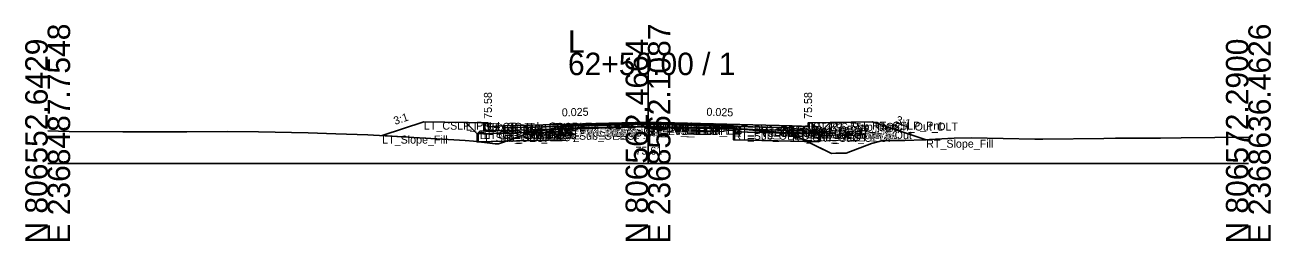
# Model space of a CAD drawing. Extents: x -26 to 8153, y -10 to 9520.
# Drawn here: x 5997.2 to 6152.8, y 1990.3 to 2017.3 of the extents above; entities that cross this region are included whole.
import ezdxf

# ---------------------------------------------------------------- set-up
doc = ezdxf.new("R2010")
doc.units = 0
for name, color, linetype in [('Exist CMT Pavement', 7, 'Continuous'), ('Exist Cross Section Cell', 7, 'Continuous'), ('Exist XS Center Line Elevation Label', 7, 'Continuous'), ('Exist XS Ground Line', 7, 'Continuous'), ('Prop CMT Conc Surface', 7, 'Continuous'), ('Prop CMT Concrete Structures', 7, 'Continuous'), ('Prop CMT Pvmt Course 1', 7, 'Continuous'), ('Prop CMT Pvmt Course 1 CG', 7, 'Continuous'), ('Prop CMT Pvmt Course 1 Wedge', 7, 'Continuous'), ('Prop CMT Pvmt Course 2', 7, 'Continuous'), ('Prop CMT Pvmt Course 2 Wedge', 7, 'Continuous'), ('Prop CMT Pvmt Course 3', 7, 'Continuous'), ('Prop CMT Pvmt Course 3 Wedge', 7, 'Continuous'), ('Prop CMT Pvmt Surface', 7, 'Continuous'), ('Prop CMT Pvmt Wedge Surface 1', 7, 'Continuous'), ('Prop CMT Pvmt Wedge Surface 2', 7, 'Continuous'), ('Prop CMT Pvmt Wedge Surface 3', 7, 'Continuous'), ('Prop CMT Shallow Undercut', 7, 'Continuous'), ('Prop CMT Shallow Undercut Boundary', 7, 'Continuous'), ('Prop CMT Slope Grass', 7, 'Continuous'), ('Prop CMT Subgrade Earthwork', 7, 'Continuous'), ('Prop XS Earthwork Shape', 7, 'Continuous'), ('Prop XS Hydro Elevations', 7, 'Continuous'), ('Prop XS SE Text', 7, 'Continuous'), ('Prop XS Side Slope Text', 7, 'Continuous'), ('Prop XS Subgrade Earthwork', 7, 'Continuous'), ('Scratch_Level_2', 7, 'Continuous'), ('Scratch_Level_6', 7, 'Continuous')]:
    doc.layers.add(name, color=color, linetype=linetype)

msp = doc.modelspace()

# ---------------------------------------------------------------- linework, layer by layer
at = {"layer": 'Exist CMT Pavement'}
for p, q in [((6064.07, 2004.39), (6066.09, 2004.44)), ((6066.09, 2004.44), (6074.83, 2004.62)), ((6074.83, 2004.62), (6079.09, 2004.53)), ((6079.09, 2004.53), (6085.68, 2004.38))]:
    msp.add_line(p, q, dxfattribs=at)
at = {"layer": 'Exist Cross Section Cell'}
for p, q in [((6075, 2000), (6075, 2013.85)), ((6000, 2000), (6075, 2000)), ((6075, 2000), (6150, 2000))]:
    msp.add_line(p, q, dxfattribs=at)
at = {"layer": 'Exist XS Ground Line'}
for p, q in [((6000, 2004.1), (6002.67, 2004.01)), ((6002.67, 2004.01), (6009.38, 2003.96)), ((6009.38, 2003.96), (6011.45, 2003.96)), ((6011.45, 2003.96), (6017.4, 2003.98)), ((6017.4, 2003.98), (6022.45, 2004.01)), ((6022.45, 2004.01), (6026.32, 2003.97)), ((6026.32, 2003.97), (6032.53, 2003.84)), ((6032.53, 2003.84), (6036, 2003.73)), ((6036, 2003.73), (6040, 2003.59)), ((6056.83, 2002.64), (6060.76, 2004.05)), ((6060.76, 2004.05), (6064.07, 2004.39)), ((6064.07, 2004.39), (6066.09, 2004.44)), ((6066.09, 2004.44), (6074.83, 2004.62)), ((6074.83, 2004.62), (6079.09, 2004.53)), ((6079.09, 2004.53), (6085.68, 2004.38)), ((6085.68, 2004.38), (6089.56, 2004.04)), ((6089.56, 2004.04), (6092.6, 2003.83)), ((6092.6, 2003.83), (6094.19, 2003.09)), ((6040, 2003.59), (6044.32, 2003.34)), ((6044.32, 2003.34), (6052.15, 2002.86)), ((6052.15, 2002.86), (6053.2, 2002.8)), ((6053.2, 2002.8), (6055.9, 2002.48)), ((6055.9, 2002.48), (6056.31, 2002.47)), ((6056.31, 2002.47), (6056.83, 2002.64)), ((6094.19, 2003.09), (6097.94, 2001.27)), ((6099.77, 2001.28), (6102.9, 2002.52)), ((6102.9, 2002.52), (6104.33, 2002.86)), ((6104.33, 2002.86), (6107.09, 2002.87)), ((6107.09, 2002.87), (6109.36, 2002.95)), ((6109.36, 2002.95), (6113.23, 2003.18)), ((6113.23, 2003.18), (6115.42, 2003.21)), ((6115.42, 2003.21), (6123.32, 2003.03)), ((6123.32, 2003.03), (6124.33, 2003.04)), ((6124.33, 2003.04), (6131.96, 2003.14)), ((6131.96, 2003.14), (6133.41, 2003.17)), ((6133.41, 2003.17), (6133.82, 2003.17)), ((6133.82, 2003.17), (6139.02, 2003.18)), ((6139.02, 2003.18), (6141.59, 2003.22)), ((6141.59, 2003.22), (6150, 2003.3)), ((6097.94, 2001.27), (6098.48, 2001.31)), ((6098.48, 2001.31), (6099.77, 2001.28))]:
    msp.add_line(p, q, dxfattribs=at)
at = {"layer": 'Prop CMT Conc Surface'}
for points in [[(6055, 2004.57), (6055, 2005.08), (6054.5, 2005.08)], [(6057, 2004.71), (6055, 2004.57)], [(6093, 2004.71), (6095, 2004.57)], [(6095, 2004.57), (6095, 2005.08), (6095.5, 2005.08)]]:
    msp.add_lwpolyline(points, dxfattribs=at)
at = {"layer": 'Prop CMT Concrete Structures'}
for points in [[(6057, 2004.71), (6055, 2004.57), (6055, 2005.08), (6054.5, 2005.08)], [(6054.5, 2005.08), (6054.5, 2004.06), (6057, 2004.12)], [(6057, 2004.12), (6057, 2004.71)], [(6093, 2004.71), (6095, 2004.57), (6095, 2005.08), (6095.5, 2005.08)], [(6095.5, 2005.08), (6095.5, 2004.06), (6093, 2004.12)], [(6093, 2004.12), (6093, 2004.71)]]:
    msp.add_lwpolyline(points, dxfattribs=at)
at = {"layer": 'Prop CMT Pvmt Course 1'}
for points in [[(6075, 2005.15), (6057, 2004.71)], [(6057, 2004.71), (6057, 2004.45)], [(6057, 2004.45), (6064.07, 2004.63)], [(6064.07, 2004.76), (6075, 2005.03)], [(6064.07, 2004.63), (6064.07, 2004.76)], [(6075, 2004.9), (6075, 2005.15)], [(6075, 2005.15), (6093, 2004.71)], [(6075, 2004.9), (6075, 2005.15)], [(6075, 2005.03), (6075, 2004.9), (6075, 2004.9)], [(6085.68, 2004.76), (6075, 2005.03)], [(6075, 2005.03), (6075, 2004.9), (6075, 2004.9)], [(6085.68, 2004.64), (6085.68, 2004.76)], [(6093, 2004.45), (6085.68, 2004.64)], [(6093, 2004.71), (6093, 2004.45)]]:
    msp.add_lwpolyline(points, dxfattribs=at)
at = {"layer": 'Prop CMT Pvmt Course 1 CG'}
for points in [[(6057, 2004.12), (6054, 2004.05), (6053.66, 2003.71)], [(6053.66, 2003.71), (6057, 2003.79)], [(6057, 2003.79), (6057, 2004.12)], [(6093, 2004.12), (6096, 2004.05), (6096.34, 2003.71)], [(6093, 2003.79), (6093, 2004.12)], [(6096.34, 2003.71), (6093, 2003.79)]]:
    msp.add_lwpolyline(points, dxfattribs=at)
at = {"layer": 'Prop CMT Pvmt Course 1 Wedge'}
for points in [[(6075, 2005.03), (6064.07, 2004.76)], [(6075, 2005.03), (6085.68, 2004.76)]]:
    msp.add_lwpolyline(points, dxfattribs=at)
at = {"layer": 'Prop CMT Pvmt Course 2'}
for points in [[(6064.07, 2004.63), (6057, 2004.45)], [(6057, 2004.45), (6057, 2004.12)], [(6057, 2004.12), (6064.07, 2004.3)], [(6064.07, 2004.3), (6064.07, 2004.63)], [(6085.68, 2004.31), (6085.68, 2004.64)], [(6085.68, 2004.64), (6093, 2004.45)], [(6093, 2004.12), (6085.68, 2004.31)], [(6093, 2004.45), (6093, 2004.12)]]:
    msp.add_lwpolyline(points, dxfattribs=at)
at = {"layer": 'Prop CMT Pvmt Course 2 Wedge'}
for points in [[(6075, 2004.9), (6064.07, 2004.63)], [(6075, 2004.9), (6085.68, 2004.64)]]:
    msp.add_lwpolyline(points, dxfattribs=at)
at = {"layer": 'Prop CMT Pvmt Course 3'}
for points in [[(6064.07, 2004.3), (6057, 2004.12)], [(6057, 2004.12), (6057, 2003.79)], [(6057, 2003.79), (6064.07, 2003.97)], [(6064.07, 2003.97), (6064.07, 2004.3)], [(6085.68, 2004.31), (6093, 2004.12)], [(6085.68, 2003.97), (6085.68, 2004.31)], [(6093, 2003.79), (6085.68, 2003.97)], [(6093, 2004.12), (6093, 2003.79)]]:
    msp.add_lwpolyline(points, dxfattribs=at)
at = {"layer": 'Prop CMT Pvmt Course 3 Wedge'}
for points in [[(6075, 2004.57), (6064.07, 2004.3)], [(6075, 2004.57), (6085.68, 2004.31)]]:
    msp.add_lwpolyline(points, dxfattribs=at)
at = {"layer": 'Prop CMT Pvmt Surface'}
for points in [[(6075, 2005.15), (6057, 2004.71)], [(6075, 2005.15), (6093, 2004.71)]]:
    msp.add_lwpolyline(points, dxfattribs=at)
at = {"layer": 'Prop CMT Pvmt Wedge Surface 1'}
for points in [[(6057, 2004.45), (6057, 2004.71)], [(6064.07, 2004.63), (6057, 2004.45)], [(6075, 2005.03), (6064.07, 2004.76)], [(6064.07, 2004.76), (6064.07, 2004.63)], [(6075, 2005.03), (6085.68, 2004.76)], [(6085.68, 2004.76), (6085.68, 2004.64)], [(6085.68, 2004.64), (6093, 2004.45)], [(6093, 2004.45), (6093, 2004.71)]]:
    msp.add_lwpolyline(points, dxfattribs=at)
at = {"layer": 'Prop CMT Pvmt Wedge Surface 2'}
for points in [[(6075, 2004.9), (6057, 2004.45)], [(6057, 2004.45), (6057, 2004.71)], [(6075, 2004.9), (6093, 2004.45)], [(6093, 2004.45), (6093, 2004.71)]]:
    msp.add_lwpolyline(points, dxfattribs=at)
at = {"layer": 'Prop CMT Pvmt Wedge Surface 3'}
for points in [[(6057, 2004.12), (6057, 2004.71)], [(6075, 2004.57), (6057, 2004.12)], [(6075, 2004.57), (6093, 2004.12)], [(6093, 2004.12), (6093, 2004.71)]]:
    msp.add_lwpolyline(points, dxfattribs=at)
at = {"layer": 'Prop CMT Shallow Undercut'}
for points in [[(6057.27, 2002.8), (6064.07, 2002.97), (6064.07, 2003.97), (6060.26, 2003.87)], [(6085.68, 2002.97), (6094.9, 2002.74), (6094.19, 2003.09), (6092.66, 2003.8), (6085.68, 2003.97)], [(6053.66, 2002.74), (6053.91, 2002.71), (6053.66, 2002.71)]]:
    msp.add_lwpolyline(points, close=True, dxfattribs=at)
at = {"layer": 'Prop CMT Shallow Undercut Boundary'}
for p, q in [((6053.66, 2003.71), (6053.66, 2002.71)), ((6064.07, 2003.97), (6064.07, 2002.97)), ((6085.68, 2003.97), (6085.68, 2002.97)), ((6096.34, 2003.71), (6096.34, 2002.71)), ((6053.66, 2002.71), (6064.07, 2002.97)), ((6085.68, 2002.97), (6096.34, 2002.71))]:
    msp.add_line(p, q, dxfattribs=at)
at = {"layer": 'Prop CMT Slope Grass'}
for points in [[(6054.5, 2005.08), (6047, 2005.23), (6041.79, 2003.49)], [(6095.5, 2005.08), (6103, 2005.23), (6109.75, 2002.98)]]:
    msp.add_lwpolyline(points, dxfattribs=at)
at = {"layer": 'Prop CMT Subgrade Earthwork'}
for points in [[(6057, 2003.79), (6053.66, 2003.71), (6052.25, 2005.12)], [(6064.07, 2003.97), (6057, 2003.79)], [(6064.07, 2003.97), (6064.09, 2004.39)], [(6085.68, 2003.97), (6085.67, 2004.38)], [(6085.68, 2003.97), (6093, 2003.79)], [(6093, 2003.79), (6096.34, 2003.71), (6097.75, 2005.12)]]:
    msp.add_lwpolyline(points, dxfattribs=at)
at = {"layer": 'Prop XS Earthwork Shape'}
for points in [[(6052.15, 2002.86), (6053.2, 2002.8), (6053.66, 2002.74), (6053.66, 2003.71), (6052.25, 2005.12), (6047, 2005.23), (6041.79, 2003.49), (6044.32, 2003.34)], [(6097.94, 2001.27), (6098.48, 2001.31), (6099.77, 2001.28), (6102.9, 2002.52), (6104.33, 2002.86), (6107.09, 2002.87), (6109.36, 2002.95), (6109.75, 2002.98), (6103, 2005.23), (6097.75, 2005.12), (6096.34, 2003.71), (6096.34, 2002.71), (6094.9, 2002.74)], [(6057.27, 2002.8), (6060.26, 2003.87), (6057, 2003.79), (6053.66, 2003.71), (6053.66, 2002.74), (6053.91, 2002.71)], [(6064.07, 2003.97), (6060.26, 2003.87), (6057.27, 2002.8), (6064.07, 2002.97)], [(6064.07, 2003.97), (6060.26, 2003.87), (6060.76, 2004.05), (6064.07, 2004.39), (6064.09, 2004.39)], [(6092.6, 2003.83), (6092.66, 2003.8), (6085.68, 2003.97), (6085.67, 2004.38), (6085.68, 2004.38), (6089.56, 2004.04)], [(6094.19, 2003.09), (6094.9, 2002.74), (6085.68, 2002.97), (6085.68, 2003.97), (6092.66, 2003.8)], [(6092.66, 2003.8), (6093, 2003.79), (6096.34, 2003.71), (6096.34, 2002.71), (6094.9, 2002.74), (6094.19, 2003.09)], [(6053.66, 2002.74), (6053.66, 2002.71), (6053.91, 2002.71)], [(6056.31, 2002.47), (6056.83, 2002.64), (6057.27, 2002.8), (6053.91, 2002.71), (6055.9, 2002.48)]]:
    msp.add_lwpolyline(points, close=True, dxfattribs=at)
at = {"layer": 'Prop XS Subgrade Earthwork'}
for p, q in [((6053.66, 2003.71), (6064.07, 2003.97)), ((6085.68, 2003.97), (6096.34, 2003.71))]:
    msp.add_line(p, q, dxfattribs=at)
at = {"layer": 'Scratch_Level_6'}
for points in [[(6057.27, 2002.8), (6064.07, 2002.97), (6064.07, 2003.97), (6060.26, 2003.87)], [(6085.68, 2002.97), (6094.9, 2002.74), (6094.19, 2003.09), (6092.66, 2003.8), (6085.68, 2003.97)], [(6053.66, 2002.74), (6053.91, 2002.71), (6053.66, 2002.71)]]:
    msp.add_lwpolyline(points, close=True, dxfattribs=at)

# ---------------------------------------------------------------- texts
at = {"layer": 'Exist Cross Section Cell'}
for s, p in [('E 2368487.7548', (6002.8, 1990)), ('E 2368562.1087', (6077.8, 1990)), ('E 2368636.4626', (6152.8, 1990)), ('N 806552.6429', (6000, 1990)), ('N 806562.4664', (6075, 1990)), ('N 806572.2900', (6150, 1990))]:
    msp.add_text(s, height=2.8, rotation=90, dxfattribs=at).set_placement(p)
for s, p in [('L', (6065, 2013.85)), ('62+50.00 / 1', (6065, 2011.05))]:
    msp.add_text(s, height=2.8, dxfattribs=at).set_placement(p)
at = {"layer": 'Exist XS Center Line Elevation Label'}
msp.add_text('75.61', height=1, dxfattribs=at).set_placement((6073.43, 2001.11))
at = {"layer": 'Prop XS Hydro Elevations'}
for p in [(6055.5, 2005.58), (6095.5, 2005.58)]:
    msp.add_text('75.58', height=1, rotation=90, dxfattribs=at).set_placement(p)
at = {"layer": 'Prop XS SE Text'}
for rotation, p in [(1.4321, (6064.24, 2005.89)), (358.5679, (6082.29, 2005.97))]:
    msp.add_text('0.025', height=1, rotation=rotation, dxfattribs=at).set_placement(p)
at = {"layer": 'Prop XS Side Slope Text'}
for rotation, p in [(18.4349, (6043.4, 2004.82)), (341.5651, (6105.86, 2005.06))]:
    msp.add_text('3:1', height=1, rotation=rotation, dxfattribs=at).set_placement(p)
at = {"layer": 'Scratch_Level_2'}
for s, p in [('LT_CSLP_Pnt', (6047, 2004.23)), ('RT_CSLP_Pnt', (6103, 2004.23)), ('LT_Sub_Trench_Out_DLT', (6052.25, 2004.12)), ('LT_Sub_OEOP', (6053.66, 2002.71)), ('LT_CG1_Shelf_Out', (6054, 2003.05)), ('LT_CG_Top_BOC', (6054.5, 2004.08)), ('LT_CG_Bot_BOC', (6054.5, 2003.06)), ('LT_CG_Top_Face', (6055, 2004.08)), ('LT_CG_Top_Gut', (6055, 2003.57)), ('LT_PV1_OEOT', (6057, 2003.71)), ('LT_PV2_OEOT', (6057, 2003.45)), ('LT_PV3_OEOT', (6057, 2003.12)), ('LT_CG_Bot_IE', (6057, 2003.12)), ('LT_Sub_OEOT', (6057, 2002.79)), ('LT_PV1_OEEOP', (6064.07, 2003.76)), ('LT_PV2_OEEOP', (6064.07, 2003.63)), ('LT_PV_OEEOP_EG', (6064.07, 2003.39)), ('LT_PV3_OEEOP', (6064.07, 2003.3)), ('LT_Sub_OEEOP', (6064.07, 2002.97)), ('LT_PV_Sub_Tie_Out', (6064.09, 2003.39)), ('PV1_PGL', (6075, 2004.15)), ('RT_PV1_IEEOP', (6075, 2004.03)), ('LT_PV1_IEEOP', (6075, 2004.03)), ('RT_PV2_IEEOP', (6075, 2003.9)), ('LT_PV2_IEEOP', (6075, 2003.9)), ('PV2_PGL', (6075, 2003.9)), ('RT_PV_IEEOP_EG', (6075, 2003.61)), ('LT_PV_IEEOP_EG', (6075, 2003.61)), ('RT_PV3_IEEOP', (6075, 2003.57)), ('LT_PV3_IEEOP', (6075, 2003.57)), ('RT_PV_Sub_Tie_Out', (6085.67, 2003.38)), ('RT_PV1_OEEOP', (6085.68, 2003.76)), ('RT_PV2_OEEOP', (6085.68, 2003.64)), ('RT_PV_OEEOP_EG', (6085.68, 2003.38)), ('RT_PV3_OEEOP', (6085.68, 2003.31)), ('RT_Sub_OEEOP', (6085.68, 2002.97)), ('RT_PV1_OEOT', (6093, 2003.71)), ('RT_PV2_OEOT', (6093, 2003.45)), ('RT_PV3_OEOT', (6093, 2003.12)), ('RT_CG_Bot_IE', (6093, 2003.12)), ('RT_Sub_OEOT', (6093, 2002.79)), ('RT_CG_Top_Face', (6095, 2004.08)), ('RT_CG_Top_Gut', (6095, 2003.57)), ('RT_CG_Top_BOC', (6095.5, 2004.08)), ('RT_CG_Bot_BOC', (6095.5, 2003.06)), ('RT_CG1_Shelf_Out', (6096, 2003.05)), ('RT_Sub_OEOP', (6096.34, 2002.71)), ('RT_Sub_Trench_Out_DLT', (6097.75, 2004.12)), ('LT_Slope_Fill', (6041.79, 2002.49)), ('RT_Slope_Fill', (6109.75, 2001.98))]:
    msp.add_text(s, height=1, dxfattribs=at).set_placement(p)

doc.saveas('drawing.dxf')
